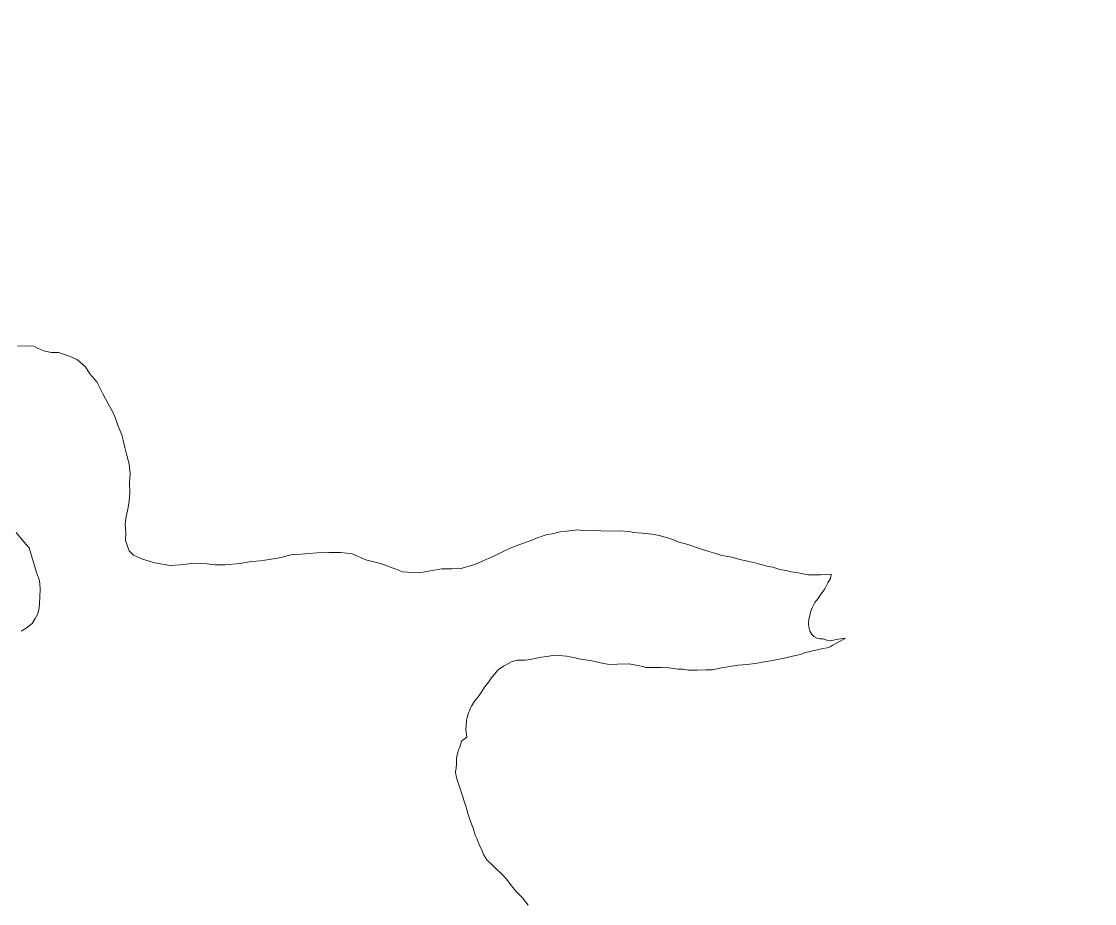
# Model space of a CAD drawing. Extents: x -1643653 to 4543381, y 1624270 to 13878484.
# Drawn here: x 681289 to 682878, y 8955215 to 8956521 of the extents above; entities that cross this region are included whole.
import ezdxf

# ---------------------------------------------------------------- set-up
doc = ezdxf.new("R2010")
doc.units = 0
doc.header["$LTSCALE"] = 200
doc.layers.add('1', color=7, linetype='Continuous', lineweight=13)
doc.layers.add('29', color=7, linetype='Continuous', lineweight=13)

msp = doc.modelspace()

# ---------------------------------------------------------------- linework, layer by layer
at = {"layer": '1', "lineweight": 25}
msp.add_spline([(814781, 9009175.5), (814787.2, 9009173.4), (814796.9, 9009173.4), (814799.4, 9009172.4), (814805.1, 9009174.5), (814805.6, 9009176.5), (814811.7, 9009179.5), (814811.7, 9009179.5), (814801.5, 9009181), (814790.7, 9009181.5), (814784.1, 9009183.1), (814777.4, 9009185.1), (814778.4, 9009175.5)], degree=3, dxfattribs=at)
at = {"layer": '29'}
msp.add_line((682509.2, 8955608), (682498.5, 8955606.2), dxfattribs=at)
for points in [[(681283.3, 8956040.5), (681295.6, 8956040.9), (681307.3, 8956040.1), (681315, 8956036.1), (681322.5, 8956033.2), (681333.5, 8956030.7), (681344.1, 8956030.9), (681360.3, 8956025.5), (681372.2, 8956019.8), (681384.4, 8956009.5), (681390.8, 8955999.4), (681401.2, 8955987.4), (681409.8, 8955969.7), (681417.7, 8955955.1), (681423.8, 8955944.4), (681428.6, 8955933.8), (681432.7, 8955921.9), (681438, 8955908.9), (681439.9, 8955901.1), (681442.3, 8955890.4), (681444.8, 8955880.4), (681448.8, 8955865.7), (681450.2, 8955851.7), (681449.4, 8955838.6), (681449.6, 8955823.4), (681448.8, 8955810.9), (681447.2, 8955801.5), (681444.5, 8955788.3)], [(681444.5, 8955788.3), (681447.2, 8955801.5), (681448.8, 8955810.9), (681449.6, 8955823.4), (681449.4, 8955838.6), (681450.2, 8955851.7), (681448.8, 8955865.7), (681444.8, 8955880.4), (681442.3, 8955890.4), (681439.9, 8955901.1), (681438, 8955908.9), (681432.7, 8955921.9), (681428.6, 8955933.8), (681423.8, 8955944.4), (681417.7, 8955955.1), (681409.8, 8955969.7), (681401.2, 8955987.4), (681390.8, 8955999.4), (681384.4, 8956009.5), (681372.2, 8956019.8), (681360.3, 8956025.5), (681344.1, 8956030.9), (681333.5, 8956030.7), (681322.5, 8956033.2), (681315, 8956036.1), (681307.3, 8956040.1), (681295.6, 8956040.9), (681283.3, 8956040.5)], [(681444.5, 8955788.3), (681443.1, 8955776.8), (681444.1, 8955764.6), (681443.6, 8955752.6), (681448.7, 8955737), (681455.1, 8955730.8), (681468.7, 8955725), (681487, 8955719.3), (681509.2, 8955715.5), (681524.5, 8955716.6), (681546, 8955719), (681563.8, 8955717.8), (681576.2, 8955716.3), (681590.3, 8955716.4), (681612.4, 8955718.7), (681629.8, 8955721.2), (681643.2, 8955722.2), (681656.3, 8955724.6), (681674, 8955727.5), (681688.1, 8955731.1), (681702.9, 8955732.4), (681727.2, 8955734.4), (681744.2, 8955734.9), (681762.3, 8955735), (681778.9, 8955732.8), (681799.1, 8955724.1), (681820.8, 8955718.4), (681843.7, 8955710)], [(681843.7, 8955710), (681820.8, 8955718.4), (681799.1, 8955724.1), (681778.9, 8955732.8), (681762.3, 8955735), (681744.2, 8955734.9), (681727.2, 8955734.4), (681702.9, 8955732.4), (681688.1, 8955731.1), (681674, 8955727.5), (681656.3, 8955724.6), (681643.2, 8955722.2), (681629.8, 8955721.2), (681612.4, 8955718.7), (681590.3, 8955716.4), (681576.2, 8955716.3), (681563.8, 8955717.8), (681546, 8955719), (681524.5, 8955716.6), (681509.2, 8955715.5), (681487, 8955719.3), (681468.7, 8955725), (681455.1, 8955730.8), (681448.7, 8955737), (681443.6, 8955752.6), (681444.1, 8955764.6), (681443.1, 8955776.8), (681444.5, 8955788.3)], [(681288.9, 8955618.2), (681296.6, 8955622.7), (681305, 8955629.8), (681309.6, 8955637.2), (681313.5, 8955643.8), (681315.5, 8955652.4), (681316.2, 8955659.9), (681316.8, 8955667.8), (681317, 8955681.6), (681315.9, 8955693.2), (681311.7, 8955704.9), (681307.8, 8955718.3), (681304.4, 8955729.9), (681300.6, 8955741.5), (681293, 8955750.7), (681281.7, 8955764.2)], [(681281.7, 8955764.2), (681293, 8955750.7), (681300.6, 8955741.5), (681304.4, 8955729.9), (681307.8, 8955718.3), (681311.7, 8955704.9), (681315.9, 8955693.2), (681317, 8955681.6), (681316.8, 8955667.8), (681316.2, 8955659.9), (681315.5, 8955652.4), (681313.5, 8955643.8), (681309.6, 8955637.2), (681305, 8955629.8), (681296.6, 8955622.7), (681288.9, 8955618.2)], [(681843.7, 8955710), (681853.6, 8955706.3), (681877.7, 8955704.5), (681911.8, 8955710.5), (681911.8, 8955710.5), (681926.6, 8955710.8), (681934.8, 8955711.5), (681940.4, 8955711.2), (681948.4, 8955713.4), (681956.8, 8955715.8), (681965, 8955719.1), (681975.9, 8955723.9), (681983.3, 8955726.8), (681993.6, 8955732), (682002.4, 8955736), (682012.7, 8955741.2), (682025.4, 8955746), (682032.6, 8955748.6), (682046.3, 8955753.6), (682051.9, 8955756), (682063.1, 8955759.9), (682067.6, 8955761.4), (682075, 8955762.2), (682086.9, 8955765.3), (682096.4, 8955766.3), (682108.7, 8955767.7), (682112.5, 8955768.2), (682120.3, 8955767.4), (682135.7, 8955767.8), (682147.6, 8955767), (682164.7, 8955766.4), (682175.4, 8955766.7), (682188.7, 8955765.7), (682196, 8955764.3), (682208, 8955763.5), (682222.3, 8955762), (682233.2, 8955759.7), (682245.7, 8955756.6), (682254.7, 8955753.4), (682262.7, 8955750.1), (682272.3, 8955747.5), (682280.2, 8955745), (682291.8, 8955741), (682299, 8955738.6), (682307, 8955736.4), (682317.4, 8955733.5), (682326.1, 8955730.3), (682341.1, 8955727.9), (682352.7, 8955724.2), (682366.7, 8955721.2), (682375.3, 8955719.6), (682382.6, 8955717.6), (682393, 8955714.7), (682401.4, 8955712.8), (682411.9, 8955709.8), (682421.1, 8955708), (682428.9, 8955706.1), (682436.5, 8955705.1), (682446.1, 8955703), (682453.8, 8955701.8), (682462.2, 8955701.5), (682472.1, 8955701.5), (682481.2, 8955702.3), (682487.7, 8955702.9)], [(682487.7, 8955702.9), (682481.2, 8955702.3), (682472.1, 8955701.5), (682462.2, 8955701.5), (682453.8, 8955701.8), (682446.1, 8955703), (682436.5, 8955705.1), (682428.9, 8955706.1), (682421.1, 8955708), (682411.9, 8955709.8), (682401.4, 8955712.8), (682393, 8955714.7), (682382.6, 8955717.6), (682375.3, 8955719.6), (682366.7, 8955721.2), (682352.7, 8955724.2), (682341.1, 8955727.9), (682326.1, 8955730.3), (682317.4, 8955733.5), (682307, 8955736.4), (682299, 8955738.6), (682291.8, 8955741), (682280.2, 8955745), (682272.3, 8955747.5), (682262.7, 8955750.1), (682254.7, 8955753.4), (682245.7, 8955756.6), (682233.2, 8955759.7), (682222.3, 8955762), (682208, 8955763.5), (682196, 8955764.3), (682188.7, 8955765.7), (682175.4, 8955766.7), (682164.7, 8955766.4), (682147.6, 8955767), (682135.7, 8955767.8), (682120.3, 8955767.4), (682112.5, 8955768.2), (682108.7, 8955767.7), (682096.4, 8955766.3), (682086.9, 8955765.3), (682075, 8955762.2), (682067.6, 8955761.4), (682063.1, 8955759.9), (682051.9, 8955756), (682046.3, 8955753.6), (682032.6, 8955748.6), (682025.4, 8955746), (682012.7, 8955741.2), (682002.4, 8955736), (681993.6, 8955732), (681983.3, 8955726.8), (681975.9, 8955723.9), (681965, 8955719.1), (681956.8, 8955715.8), (681948.4, 8955713.4), (681940.4, 8955711.2), (681934.8, 8955711.5), (681926.6, 8955710.8), (681911.8, 8955710.5), (681911.8, 8955710.5), (681877.7, 8955704.5), (681853.6, 8955706.3), (681843.7, 8955710)], [(682498.5, 8955606.2), (682486.6, 8955604.2), (682482.8, 8955604.6), (682475.8, 8955606.8), (682471.6, 8955606.9), (682466.5, 8955608.1), (682462.5, 8955610.6), (682459.5, 8955613.4), (682456.3, 8955618.2), (682454.7, 8955624.3), (682454.2, 8955629), (682454.7, 8955635.8), (682456.2, 8955641.4), (682457.4, 8955646.6), (682460, 8955652.9), (682464, 8955660.5), (682468.1, 8955666), (682472.4, 8955672.1), (682478.7, 8955680.8), (682483.2, 8955690), (682486.9, 8955696.1), (682487.7, 8955702.9)], [(682498.5, 8955606.2), (682486.6, 8955604.2), (682482.8, 8955604.6), (682475.8, 8955606.8), (682471.6, 8955606.9), (682466.5, 8955608.1), (682462.5, 8955610.6), (682459.5, 8955613.4), (682456.3, 8955618.2), (682454.7, 8955624.3), (682454.2, 8955629), (682454.7, 8955635.8), (682456.2, 8955641.4), (682457.4, 8955646.6), (682460, 8955652.9), (682464, 8955660.5), (682468.1, 8955666), (682472.4, 8955672.1), (682478.7, 8955680.8), (682483.2, 8955690), (682486.9, 8955696.1), (682487.7, 8955702.9)], [(682509.2, 8955608), (682490.2, 8955597.7), (682486.7, 8955595.1), (682482.1, 8955593.6), (682475.5, 8955592.7), (682465.1, 8955590.1), (682450.5, 8955586.6), (682442, 8955583.7), (682430.7, 8955581.2), (682421, 8955579), (682410.8, 8955576.9), (682398, 8955574.4), (682388.8, 8955572.8), (682375.8, 8955570.6), (682362.9, 8955568.9), (682350.5, 8955568), (682335, 8955565.3), (682323.2, 8955563.3), (682312.4, 8955561), (682302.2, 8955560.8), (682289.4, 8955560.7), (682276.8, 8955560.7), (682268.2, 8955562.2), (682261.6, 8955562.1), (682247.7, 8955564), (682237.4, 8955564.6), (682223.7, 8955564.6), (682213.6, 8955564.7), (682210.8, 8955565.7), (682202.1, 8955567.5), (682188.4, 8955570), (682171.8, 8955569.3), (682162.1, 8955568.6), (682151.6, 8955570.2), (682143.8, 8955571.8), (682139.6, 8955573.5), (682130.7, 8955574.9), (682116.9, 8955576.7), (682106.8, 8955579.2), (682096.4, 8955581.4), (682084.8, 8955582.2), (682079.2, 8955582.6), (682074.8, 8955582), (682067.6, 8955580.6), (682058.5, 8955579.8), (682047.2, 8955577.1), (682042.8, 8955576.5), (682035, 8955575.5), (682023.2, 8955575.4), (682015.8, 8955573.2), (682010.1, 8955570.6), (682002.7, 8955566.4), (681995.2, 8955561.1), (681989.7, 8955554.5), (681985.4, 8955549.2), (681980.9, 8955542.9), (681974.9, 8955535.3), (681971, 8955528.8), (681971, 8955528.8), (681971, 8955528.8), (681969.1, 8955526.1), (681966.8, 8955522.8), (681963.8, 8955519.2), (681960, 8955514.7), (681955.5, 8955507.2), (681954.1, 8955504.4), (681952.5, 8955500.5), (681951.2, 8955497.2), (681949, 8955490.6), (681948.3, 8955486.7), (681947.6, 8955478.6), (681947.2, 8955472.4), (681948.5, 8955461.1)], [(681948.5, 8955461.1), (681947.2, 8955472.4), (681947.6, 8955478.6), (681948.3, 8955486.7), (681949, 8955490.6), (681951.2, 8955497.2), (681952.5, 8955500.5), (681954.1, 8955504.4), (681955.5, 8955507.2), (681960, 8955514.7), (681963.8, 8955519.2), (681966.8, 8955522.8), (681969.1, 8955526.1), (681971, 8955528.8), (681971, 8955528.8), (681971, 8955528.8), (681974.9, 8955535.3), (681980.9, 8955542.9), (681985.4, 8955549.2), (681989.7, 8955554.5), (681995.2, 8955561.1), (682002.7, 8955566.4), (682010.1, 8955570.6), (682015.8, 8955573.2), (682023.2, 8955575.4), (682035, 8955575.5), (682042.8, 8955576.5), (682047.2, 8955577.1), (682058.5, 8955579.8), (682067.6, 8955580.6), (682074.8, 8955582), (682079.2, 8955582.6), (682084.8, 8955582.2), (682096.4, 8955581.4), (682106.8, 8955579.2), (682116.9, 8955576.7), (682130.7, 8955574.9), (682139.6, 8955573.5), (682143.8, 8955571.8), (682151.6, 8955570.2), (682162.1, 8955568.6), (682171.8, 8955569.3), (682188.4, 8955570), (682202.1, 8955567.5), (682210.8, 8955565.7), (682213.6, 8955564.7), (682223.7, 8955564.6), (682237.4, 8955564.6), (682247.7, 8955564), (682261.6, 8955562.1), (682268.2, 8955562.2), (682276.8, 8955560.7), (682289.4, 8955560.7), (682302.2, 8955560.8), (682312.4, 8955561), (682323.2, 8955563.3), (682335, 8955565.3), (682350.5, 8955568), (682362.9, 8955568.9), (682375.8, 8955570.6), (682388.8, 8955572.8), (682398, 8955574.4), (682410.8, 8955576.9), (682421, 8955579), (682430.7, 8955581.2), (682442, 8955583.7), (682450.5, 8955586.6), (682465.1, 8955590.1), (682475.5, 8955592.7), (682482.1, 8955593.6), (682486.7, 8955595.1), (682490.2, 8955597.7), (682509.2, 8955608)], [(681948.5, 8955461.1), (681940.6, 8955455.5), (681938.2, 8955446.5), (681936.5, 8955442.7), (681935.1, 8955438.6), (681933.9, 8955433.2), (681933.4, 8955428.8), (681933.4, 8955421.2), (681932.9, 8955416), (681932, 8955409.3), (681932.9, 8955403.6), (681934.6, 8955396.8), (681936.3, 8955392), (681939.9, 8955381.9), (681947.8, 8955357.9), (681950.1, 8955348.2), (681952.7, 8955340.8), (681956, 8955331.3), (681957.8, 8955326.6), (681960.9, 8955316.3), (681963.3, 8955311.2), (681967.1, 8955302.2), (681971.3, 8955293.1), (681973.5, 8955287.4), (681978.2, 8955279.9), (681986.7, 8955271.6), (681990.3, 8955268.3), (682001.2, 8955257.7), (682007.9, 8955250.8), (682016.4, 8955239.4), (682022.8, 8955231.8), (682030.8, 8955223.6), (682039.4, 8955212.5)], [(682039.4, 8955212.5), (682030.8, 8955223.6), (682022.8, 8955231.8), (682016.4, 8955239.4), (682007.9, 8955250.8), (682001.2, 8955257.7), (681990.3, 8955268.3), (681986.7, 8955271.6), (681978.2, 8955279.9), (681973.5, 8955287.4), (681971.3, 8955293.1), (681967.1, 8955302.2), (681963.3, 8955311.2), (681960.9, 8955316.3), (681957.8, 8955326.6), (681956, 8955331.3), (681952.7, 8955340.8), (681950.1, 8955348.2), (681947.8, 8955357.9), (681939.9, 8955381.9), (681936.3, 8955392), (681934.6, 8955396.8), (681932.9, 8955403.6), (681932, 8955409.3), (681932.9, 8955416), (681933.4, 8955421.2), (681933.4, 8955428.8), (681933.9, 8955433.2), (681935.1, 8955438.6), (681936.5, 8955442.7), (681938.2, 8955446.5), (681940.6, 8955455.5), (681948.5, 8955461.1)]]:
    msp.add_lwpolyline(points, dxfattribs=at)

doc.saveas('drawing.dxf')
